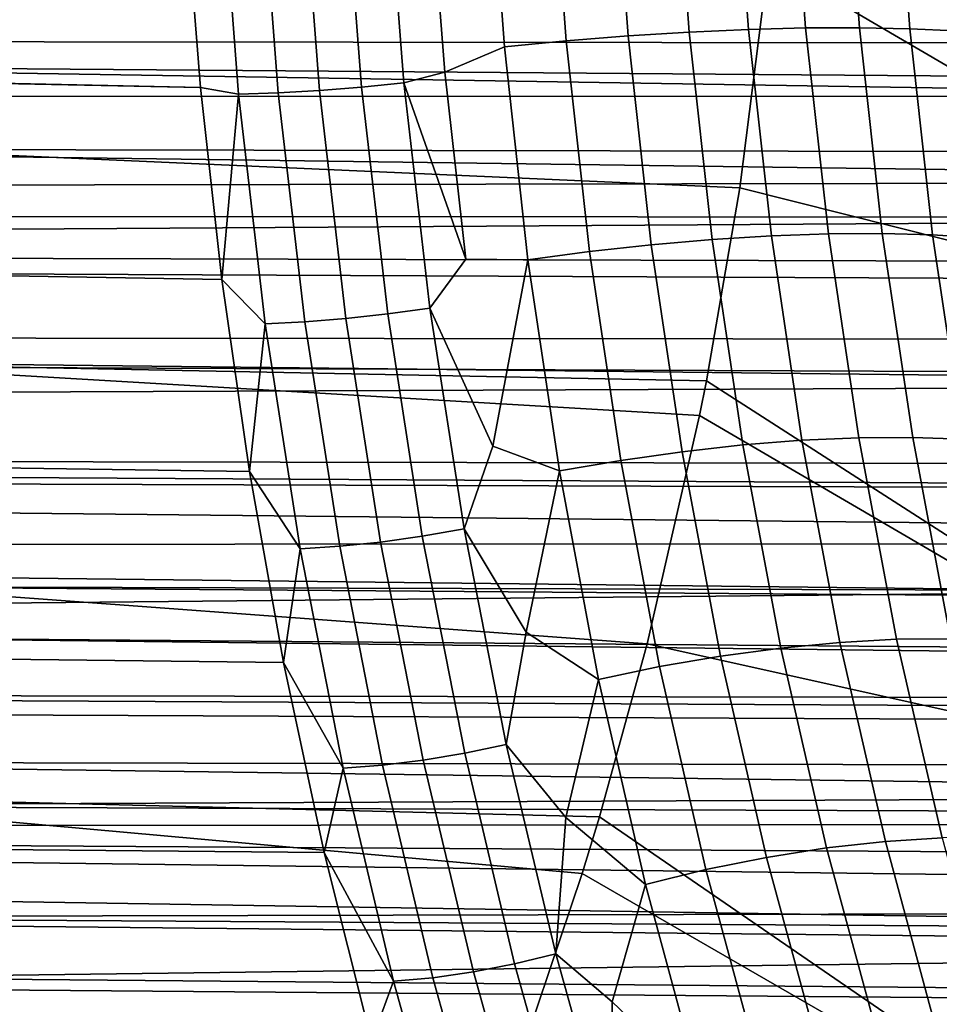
# Model space of a CAD drawing. Header units: metres. Extents: x -240 to 45, y -77 to 27.
# Tile 458 of 656: x -177.05 to -175.7, y -2.19 to -0.75. Entities that reach past the tile are written whole.
import ezdxf

# ---------------------------------------------------------------- set-up
doc = ezdxf.new("R2010")
doc.units = ezdxf.units.M
doc.layers.add('solid_102011X2', color=7, linetype='CONTINUOUS')

msp = doc.modelspace()

# ---------------------------------------------------------------- linework, layer by layer
at = {"layer": 'solid_102011X2'}
for points in [[(-176.092697, -0.461097, 286.357666), (-176.07019, -0.767204, 286.395142), (-176.159637, -0.772792, 286.412415), (-176.182297, -0.464469, 286.374695)], [(-176.005508, -0.458759, 286.330811), (-175.983124, -0.76333, 286.368073), (-176.07019, -0.767204, 286.395142), (-176.092697, -0.461097, 286.357666)], [(-175.921814, -0.457485, 286.294434), (-175.89949, -0.761218, 286.331604), (-175.983124, -0.76333, 286.368073), (-176.005508, -0.458759, 286.330811)], [(-175.842667, -0.457291, 286.248993), (-175.820358, -0.760896, 286.286163), (-175.89949, -0.761218, 286.331604), (-175.921814, -0.457485, 286.294434)], [(-175.769043, -0.458178, 286.195068), (-175.746689, -0.762366, 286.2323), (-175.820358, -0.760896, 286.286163), (-175.842667, -0.457291, 286.248993)], [(-175.701874, -0.460136, 286.133331), (-175.679413, -0.765611, 286.170715), (-175.746689, -0.762366, 286.2323), (-175.769043, -0.458178, 286.195068)], [(-180.162521, -0.468109, 288.436035), (-176.808975, -0.565832, 286.433777), (-176.786652, -0.848307, 286.470917), (-180.141113, -0.776393, 288.471649)], [(-176.364243, -0.474136, 286.378448), (-176.34111, -0.788813, 286.416962), (-176.428284, -0.825892, 286.408356), (-176.450058, -0.550823, 286.372101)], [(-176.273193, -0.468834, 286.381653), (-176.25032, -0.780025, 286.419708), (-176.34111, -0.788813, 286.416962), (-176.364243, -0.474136, 286.378448)], [(-176.182297, -0.464469, 286.374695), (-176.159637, -0.772792, 286.412415), (-176.25032, -0.780025, 286.419708), (-176.273193, -0.468834, 286.381653)], [(-175.380905, -0.501643, 348.434814), (-177.239182, -0.507263, 347.069763), (-177.219223, -1.057219, 347.046539), (-175.361496, -1.045506, 348.411591)], [(-174.920959, -0.861859, 283.483002), (-185.718307, -0.688206, 289.946442), (-185.719284, -0.515639, 289.928314), (-174.897842, -0.687419, 283.444733)], [(-176.756989, -0.517033, 286.40036), (-176.730728, -0.858404, 286.444061), (-176.786652, -0.848307, 286.470917), (-176.808975, -0.565832, 286.433777)], [(-176.730728, -0.858404, 286.444061), (-176.756989, -0.517033, 286.40036), (-176.6987, -0.515754, 286.378693), (-176.672501, -0.856288, 286.422272)], [(-176.672501, -0.856288, 286.422272), (-176.6987, -0.515754, 286.378693), (-176.638199, -0.51364, 286.36438), (-176.612106, -0.852794, 286.407776)], [(-176.612106, -0.852794, 286.407776), (-176.638199, -0.51364, 286.36438), (-176.576431, -0.510726, 286.357666), (-176.550491, -0.847975, 286.400818)], [(-176.550491, -0.847975, 286.400818), (-176.576431, -0.510726, 286.357666), (-176.514343, -0.507056, 286.358643), (-176.488586, -0.841906, 286.401489)], [(-176.488586, -0.841906, 286.401489), (-176.514343, -0.507056, 286.358643), (-176.450058, -0.550823, 286.372101), (-176.428284, -0.825892, 286.408356)], [(-165.69136, -0.793854, 298.813171), (-165.652161, -0.627647, 298.810913), (-177.450653, -0.623609, 305.900604), (-177.469452, -0.781045, 305.891968)], [(-177.268799, -0.623929, 305.974548), (-175.953949, -0.663337, 305.082214), (-175.995819, -0.995703, 305.050751), (-177.306427, -0.937737, 305.946899)], [(-175.953949, -0.663337, 305.082214), (-175.951569, -0.639248, 305.083984), (-174.831848, -0.632346, 306.713501), (-174.925385, -1.265143, 306.644257)], [(-174.925385, -1.265143, 306.644257), (-175.995819, -0.995703, 305.050751), (-175.953949, -0.663337, 305.082214)], [(-174.920959, -0.861859, 283.483002), (-185.717026, -0.861139, 289.969818), (-185.718307, -0.688206, 289.946442)], [(-181.274002, -0.683575, 288.451843), (-181.266418, -0.788543, 288.464478), (-174.328552, -0.842108, 284.305481), (-174.303421, -0.698934, 284.265839)], [(-175.983124, -0.76333, 286.368073), (-175.94957, -1.065977, 286.42392), (-176.036469, -1.071355, 286.451263), (-176.07019, -0.767204, 286.395142)], [(-175.89949, -0.761218, 286.331604), (-175.866028, -1.063046, 286.387299), (-175.94957, -1.065977, 286.42392), (-175.983124, -0.76333, 286.368073)], [(-175.820358, -0.760896, 286.286163), (-175.786896, -1.062598, 286.341827), (-175.866028, -1.063046, 286.387299), (-175.89949, -0.761218, 286.331604)], [(-175.746689, -0.762366, 286.2323), (-175.713165, -1.064639, 286.288086), (-175.786896, -1.062598, 286.341827), (-175.820358, -0.760896, 286.286163)], [(-175.679413, -0.765611, 286.170715), (-175.645752, -1.069144, 286.226715), (-175.713165, -1.064639, 286.288086), (-175.746689, -0.762366, 286.2323)], [(-180.574509, -0.772163, 288.731232), (-176.786652, -0.848307, 286.470917), (-176.755264, -1.130264, 286.523163), (-180.544373, -1.06455, 288.781433)], [(-180.574509, -0.772163, 288.731232), (-180.357819, -0.774278, 288.60144), (-176.786652, -0.848307, 286.470917)], [(-180.357819, -0.774278, 288.60144), (-180.141113, -0.776393, 288.471649), (-176.786652, -0.848307, 286.470917)], [(-176.159637, -0.772792, 286.412415), (-176.125671, -1.079113, 286.468933), (-176.216034, -1.089154, 286.476746), (-176.25032, -0.780025, 286.419708)], [(-176.07019, -0.767204, 286.395142), (-176.036469, -1.071355, 286.451263), (-176.125671, -1.079113, 286.468933), (-176.159637, -0.772792, 286.412415)], [(-181.266418, -0.788543, 288.464478), (-181.257736, -0.89351, 288.478912), (-174.358871, -0.986954, 284.353271), (-174.328552, -0.842108, 284.305481)], [(-165.740219, -0.961028, 298.81604), (-165.69136, -0.793854, 298.813171), (-177.469452, -0.781045, 305.891968), (-177.492569, -0.939138, 305.881317)], [(-176.34111, -0.788813, 286.416962), (-176.306458, -1.101353, 286.474609), (-176.397644, -1.10052, 286.459351), (-176.428284, -0.825892, 286.408356)], [(-176.25032, -0.780025, 286.419708), (-176.216034, -1.089154, 286.476746), (-176.306458, -1.101353, 286.474609), (-176.34111, -0.788813, 286.416962)], [(-176.488586, -0.841906, 286.401489), (-176.428284, -0.825892, 286.408356), (-176.397644, -1.10052, 286.459351)], [(-176.730728, -0.858404, 286.444061), (-176.755264, -1.130264, 286.523163), (-176.786652, -0.848307, 286.470917)], [(-176.57341, -1.187179, 286.472198), (-176.612106, -0.852794, 286.407776), (-176.550491, -0.847975, 286.400818), (-176.511993, -1.18051, 286.464905)], [(-176.511993, -1.18051, 286.464905), (-176.550491, -0.847975, 286.400818), (-176.488586, -0.841906, 286.401489), (-176.450363, -1.172112, 286.465118)], [(-176.450363, -1.172112, 286.465118), (-176.488586, -0.841906, 286.401489), (-176.397644, -1.10052, 286.459351)], [(-174.949814, -1.03864, 283.530701), (-185.715408, -1.034367, 289.998535), (-185.717026, -0.861139, 289.969818), (-174.920959, -0.861859, 283.483002)], [(-176.691772, -1.194942, 286.508911), (-176.755264, -1.130264, 286.523163), (-176.730728, -0.858404, 286.444061)], [(-176.691772, -1.194942, 286.508911), (-176.730728, -0.858404, 286.444061), (-176.672501, -0.856288, 286.422272), (-176.633636, -1.192014, 286.486969)], [(-176.633636, -1.192014, 286.486969), (-176.672501, -0.856288, 286.422272), (-176.612106, -0.852794, 286.407776), (-176.57341, -1.187179, 286.472198)], [(-181.257736, -0.89351, 288.478912), (-181.247955, -0.99838, 288.495178), (-174.358871, -0.986954, 284.353271)], [(-177.306427, -0.937737, 305.946899), (-175.995819, -0.995703, 305.050751), (-176.044891, -1.278897, 305.013733), (-177.35939, -1.252648, 305.907623)], [(-165.799591, -1.130998, 298.819489), (-165.740219, -0.961028, 298.81604), (-177.492569, -0.939138, 305.881317), (-177.520096, -1.0979, 305.868591)], [(-181.247955, -0.99838, 288.495178), (-181.237076, -1.103096, 288.513275), (-174.394836, -1.134148, 284.409821), (-174.358871, -0.986954, 284.353271)], [(-175.082382, -1.897595, 306.52713), (-176.044891, -1.278897, 305.013733), (-175.995819, -0.995703, 305.050751), (-174.925385, -1.265143, 306.644257)], [(-174.984711, -1.218293, 283.58847), (-185.713455, -1.207945, 290.032654), (-185.715408, -1.034367, 289.998535), (-174.949814, -1.03864, 283.530701)], [(-175.361496, -1.045506, 348.411591), (-177.219223, -1.057219, 347.046539), (-177.185257, -1.605546, 347.007019), (-175.328445, -1.587758, 348.37207)], [(-180.544373, -1.06455, 288.781433), (-176.755264, -1.130264, 286.523163), (-176.714661, -1.411445, 286.590729), (-180.504349, -1.35625, 288.848053)], [(-175.94957, -1.065977, 286.42392), (-175.904877, -1.365902, 286.498291), (-175.991577, -1.37274, 286.52597), (-176.036469, -1.071355, 286.451263)], [(-175.866028, -1.063046, 286.387299), (-175.821457, -1.362174, 286.461487), (-175.904877, -1.365902, 286.498291), (-175.94957, -1.065977, 286.42392)], [(-175.786896, -1.062598, 286.341827), (-175.742355, -1.361605, 286.415985), (-175.821457, -1.362174, 286.461487), (-175.866028, -1.063046, 286.387299)], [(-175.713165, -1.064639, 286.288086), (-175.668533, -1.3642, 286.362366), (-175.742355, -1.361605, 286.415985), (-175.786896, -1.062598, 286.341827)], [(-175.645752, -1.069144, 286.226715), (-175.600952, -1.369928, 286.3013), (-175.668533, -1.3642, 286.362366), (-175.713165, -1.064639, 286.288086)], [(-176.125671, -1.079113, 286.468933), (-176.08046, -1.382605, 286.544189), (-176.17041, -1.395373, 286.552704), (-176.216034, -1.089154, 286.476746)], [(-176.036469, -1.071355, 286.451263), (-175.991577, -1.37274, 286.52597), (-176.08046, -1.382605, 286.544189), (-176.125671, -1.079113, 286.468933)], [(-176.216034, -1.089154, 286.476746), (-176.17041, -1.395373, 286.552704), (-176.260345, -1.410884, 286.551361), (-176.306458, -1.101353, 286.474609)], [(-181.237076, -1.103096, 288.513275), (-181.225098, -1.207719, 288.533203), (-174.436905, -1.284363, 284.475952), (-174.394836, -1.134148, 284.409821)], [(-165.871002, -1.306085, 298.823639), (-165.799591, -1.130998, 298.819489), (-177.520096, -1.0979, 305.868591), (-177.552078, -1.257347, 305.853699)], [(-176.450363, -1.172112, 286.465118), (-176.397644, -1.10052, 286.459351), (-176.306458, -1.101353, 286.474609), (-176.358002, -1.374484, 286.52533)], [(-176.306458, -1.101353, 286.474609), (-176.260345, -1.410884, 286.551361), (-176.358002, -1.374484, 286.52533)], [(-176.691772, -1.194942, 286.508911), (-176.714661, -1.411445, 286.590729), (-176.755264, -1.130264, 286.523163)], [(-176.522507, -1.515062, 286.556915), (-176.57341, -1.187179, 286.472198), (-176.511993, -1.18051, 286.464905), (-176.461365, -1.506616, 286.549133)], [(-176.461365, -1.506616, 286.549133), (-176.511993, -1.18051, 286.464905), (-176.450363, -1.172112, 286.465118), (-176.400085, -1.49598, 286.548798)], [(-176.400085, -1.49598, 286.548798), (-176.450363, -1.172112, 286.465118), (-176.358002, -1.374484, 286.52533)], [(-176.640549, -1.524894, 286.594147), (-176.714661, -1.411445, 286.590729), (-176.691772, -1.194942, 286.508911)], [(-176.640549, -1.524894, 286.594147), (-176.691772, -1.194942, 286.508911), (-176.633636, -1.192014, 286.486969), (-176.582535, -1.521186, 286.571991)], [(-176.582535, -1.521186, 286.571991), (-176.633636, -1.192014, 286.486969), (-176.57341, -1.187179, 286.472198), (-176.522507, -1.515062, 286.556915)], [(-175.02597, -1.401135, 283.65686), (-185.711151, -1.381788, 290.072266), (-185.713455, -1.207945, 290.032654), (-174.984711, -1.218293, 283.58847)], [(-181.225098, -1.207719, 288.533203), (-181.212021, -1.312163, 288.554993), (-174.436905, -1.284363, 284.475952)], [(-177.35939, -1.252648, 305.907623), (-176.054947, -1.329418, 305.006134), (-176.131775, -1.664562, 304.947876), (-177.428024, -1.568473, 305.856384)], [(-177.35939, -1.252648, 305.907623), (-176.044891, -1.278897, 305.013733), (-176.054947, -1.329418, 305.006134)], [(-165.954514, -1.484544, 298.828369), (-165.871002, -1.306085, 298.823639), (-177.552078, -1.257347, 305.853699), (-177.588654, -1.417486, 305.836639)], [(-181.212021, -1.312163, 288.554993), (-181.197845, -1.416331, 288.578583), (-174.485886, -1.438384, 284.552765), (-174.436905, -1.284363, 284.475952)], [(-175.082382, -1.897595, 306.52713), (-176.054947, -1.329418, 305.006134), (-176.044891, -1.278897, 305.013733)], [(-175.082382, -1.897595, 306.52713), (-176.131775, -1.664562, 304.947876), (-176.054947, -1.329418, 305.006134)], [(-180.504349, -1.35625, 288.848053), (-176.714661, -1.411445, 286.590729), (-176.664673, -1.691572, 286.67392), (-180.454285, -1.646832, 288.931396)], [(-175.904877, -1.365902, 286.498291), (-175.849121, -1.662264, 286.591095), (-175.935547, -1.67051, 286.619202), (-175.991577, -1.37274, 286.52597)], [(-175.821457, -1.362174, 286.461487), (-175.765854, -1.65777, 286.554016), (-175.849121, -1.662264, 286.591095), (-175.904877, -1.365902, 286.498291)], [(-175.742355, -1.361605, 286.415985), (-175.686768, -1.657084, 286.508484), (-175.765854, -1.65777, 286.554016), (-175.821457, -1.362174, 286.461487)], [(-175.668533, -1.3642, 286.362366), (-175.612854, -1.660213, 286.455048), (-175.686768, -1.657084, 286.508484), (-175.742355, -1.361605, 286.415985)], [(-175.074219, -1.587405, 283.736786), (-185.708466, -1.55598, 290.117432), (-185.711151, -1.381788, 290.072266), (-175.04924, -1.493855, 283.695374)], [(-175.02597, -1.401135, 283.65686), (-175.04924, -1.493855, 283.695374), (-185.711151, -1.381788, 290.072266)], [(-176.400085, -1.49598, 286.548798), (-176.358002, -1.374484, 286.52533), (-176.260345, -1.410884, 286.551361), (-176.309174, -1.647516, 286.606598)], [(-176.08046, -1.382605, 286.544189), (-176.024048, -1.682405, 286.638062), (-176.113525, -1.6978, 286.647369), (-176.17041, -1.395373, 286.552704)], [(-175.991577, -1.37274, 286.52597), (-175.935547, -1.67051, 286.619202), (-176.024048, -1.682405, 286.638062), (-176.08046, -1.382605, 286.544189)], [(-176.17041, -1.395373, 286.552704), (-176.113525, -1.6978, 286.647369), (-176.20285, -1.716504, 286.647064), (-176.260345, -1.410884, 286.551361)], [(-176.640549, -1.524894, 286.594147), (-176.664673, -1.691572, 286.67392), (-176.714661, -1.411445, 286.590729)], [(-176.260345, -1.410884, 286.551361), (-176.20285, -1.716504, 286.647064), (-176.309174, -1.647516, 286.606598)], [(-181.197845, -1.416331, 288.578583), (-181.182571, -1.520226, 288.604004), (-174.513275, -1.517065, 284.595581), (-174.485886, -1.438384, 284.552765)], [(-166.050613, -1.665919, 298.83374), (-165.954514, -1.484544, 298.828369), (-177.588654, -1.417486, 305.836639), (-177.629852, -1.578327, 305.817322)], [(-176.399185, -1.824845, 286.652649), (-176.461365, -1.506616, 286.549133), (-176.400085, -1.49598, 286.548798), (-176.338318, -1.812078, 286.651581)], [(-176.338318, -1.812078, 286.651581), (-176.400085, -1.49598, 286.548798), (-176.309174, -1.647516, 286.606598)], [(-176.519791, -1.842332, 286.676453), (-176.582535, -1.521186, 286.571991), (-176.522507, -1.515062, 286.556915), (-176.459991, -1.834982, 286.66095)], [(-176.459991, -1.834982, 286.66095), (-176.522507, -1.515062, 286.556915), (-176.461365, -1.506616, 286.549133), (-176.399185, -1.824845, 286.652649)], [(-181.182571, -1.520226, 288.604004), (-174.542633, -1.596947, 284.641541), (-174.513275, -1.517065, 284.595581)], [(-181.182571, -1.520226, 288.604004), (-181.166199, -1.623893, 288.631256), (-174.574036, -1.678008, 284.690704), (-174.542633, -1.596947, 284.641541)], [(-176.577652, -1.846782, 286.698822), (-176.664673, -1.691572, 286.67392), (-176.640549, -1.524894, 286.594147)], [(-176.577652, -1.846782, 286.698822), (-176.640549, -1.524894, 286.594147), (-176.582535, -1.521186, 286.571991), (-176.519791, -1.842332, 286.676453)], [(-175.130081, -1.777557, 283.829193), (-185.705338, -1.730409, 290.168213), (-185.708466, -1.55598, 290.117432), (-175.101181, -1.681997, 283.781372)], [(-175.074219, -1.587405, 283.736786), (-175.101181, -1.681997, 283.781372), (-185.708466, -1.55598, 290.117432)], [(-177.428024, -1.568473, 305.856384), (-176.131775, -1.664562, 304.947876), (-176.201721, -1.918222, 304.894562), (-177.512802, -1.885239, 305.792816)], [(-166.103561, -1.757549, 298.83667), (-166.050613, -1.665919, 298.83374), (-177.629852, -1.578327, 305.817322), (-177.67572, -1.739888, 305.795624)], [(-175.328445, -1.587758, 348.37207), (-177.185257, -1.605546, 347.007019), (-177.137329, -2.151399, 346.951233), (-175.281799, -2.127563, 348.316284)], [(-181.166199, -1.623893, 288.631256), (-181.148682, -1.727373, 288.6604), (-174.607788, -1.760383, 284.743408), (-174.574036, -1.678008, 284.690704)], [(-180.454285, -1.646832, 288.931396), (-176.664673, -1.691572, 286.67392), (-176.605103, -1.970279, 286.773071), (-180.393967, -1.935892, 289.031769)], [(-176.338318, -1.812078, 286.651581), (-176.309174, -1.647516, 286.606598), (-176.20285, -1.716504, 286.647064), (-176.250961, -1.919278, 286.703461)], [(-175.765854, -1.65777, 286.554016), (-175.69928, -1.948981, 286.664825), (-175.782379, -1.954209, 286.702148), (-175.849121, -1.662264, 286.591095)], [(-175.686768, -1.657084, 286.508484), (-175.620209, -1.948183, 286.619232), (-175.69928, -1.948981, 286.664825), (-175.765854, -1.65777, 286.554016)], [(-176.131775, -1.664562, 304.947876), (-175.082382, -1.897595, 306.52713), (-175.3116, -2.529754, 306.349182), (-176.201721, -1.918222, 304.894562)], [(-175.935547, -1.67051, 286.619202), (-175.8685, -1.9638, 286.730804), (-175.956558, -1.977636, 286.750366), (-176.024048, -1.682405, 286.638062)], [(-175.849121, -1.662264, 286.591095), (-175.782379, -1.954209, 286.702148), (-175.8685, -1.9638, 286.730804), (-175.935547, -1.67051, 286.619202)], [(-176.024048, -1.682405, 286.638062), (-175.956558, -1.977636, 286.750366), (-176.045456, -1.995543, 286.760651), (-176.113525, -1.6978, 286.647369)], [(-176.577652, -1.846782, 286.698822), (-176.605103, -1.970279, 286.773071), (-176.664673, -1.691572, 286.67392)], [(-176.113525, -1.6978, 286.647369), (-176.045456, -1.995543, 286.760651), (-176.134094, -2.017299, 286.761505), (-176.20285, -1.716504, 286.647064)], [(-176.20285, -1.716504, 286.647064), (-176.134094, -2.017299, 286.761505), (-176.250961, -1.919278, 286.703461)], [(-175.194244, -1.972208, 283.935272), (-185.701721, -1.905153, 290.224701), (-185.705338, -1.730409, 290.168213), (-175.160995, -1.874181, 283.880341)], [(-175.130081, -1.777557, 283.829193), (-175.160995, -1.874181, 283.880341), (-185.705338, -1.730409, 290.168213)], [(-181.148682, -1.727373, 288.6604), (-181.130051, -1.830686, 288.691406), (-174.643738, -1.844035, 284.799683), (-174.607788, -1.760383, 284.743408)], [(-166.160034, -1.850067, 298.839783), (-166.103561, -1.757549, 298.83667), (-177.67572, -1.739888, 305.795624), (-177.72644, -1.902132, 305.771515)], [(-176.326065, -2.133845, 286.774323), (-176.399185, -1.824845, 286.652649), (-176.338318, -1.812078, 286.651581), (-176.265686, -2.11907, 286.772491)], [(-176.265686, -2.11907, 286.772491), (-176.338318, -1.812078, 286.651581), (-176.250961, -1.919278, 286.703461)], [(-181.130051, -1.830686, 288.691406), (-181.110275, -1.933806, 288.724304), (-174.682053, -1.928908, 284.85968), (-174.643738, -1.844035, 284.799683)], [(-176.386505, -2.145577, 286.783264), (-176.459991, -1.834982, 286.66095), (-176.399185, -1.824845, 286.652649), (-176.326065, -2.133845, 286.774323)], [(-176.503723, -2.159234, 286.821869), (-176.605103, -1.970279, 286.773071), (-176.577652, -1.846782, 286.698822)], [(-176.503723, -2.159234, 286.821869), (-176.577652, -1.846782, 286.698822), (-176.519791, -1.842332, 286.676453), (-176.446014, -2.154083, 286.799194)], [(-176.446014, -2.154083, 286.799194), (-176.519791, -1.842332, 286.676453), (-176.459991, -1.834982, 286.66095), (-176.386505, -2.145577, 286.783264)], [(-166.220612, -1.943933, 298.843231), (-166.160034, -1.850067, 298.839783), (-177.72644, -1.902132, 305.771515)], [(-177.512802, -1.885239, 305.792816), (-176.226822, -2.001087, 304.875366), (-176.340881, -2.33958, 304.787659), (-177.614456, -2.203344, 305.716309)], [(-177.512802, -1.885239, 305.792816), (-176.201721, -1.918222, 304.894562), (-176.226822, -2.001087, 304.875366)], [(-175.267502, -2.172211, 284.056549), (-185.697601, -2.080084, 290.287018), (-185.701721, -1.905153, 290.224701), (-175.229675, -2.071548, 283.993927)], [(-175.194244, -1.972208, 283.935272), (-175.229675, -2.071548, 283.993927), (-185.701721, -1.905153, 290.224701)], [(-166.28511, -2.038999, 298.846802), (-166.220612, -1.943933, 298.843231), (-177.72644, -1.902132, 305.771515), (-177.782211, -2.065065, 305.744965)], [(-176.265686, -2.11907, 286.772491), (-176.250961, -1.919278, 286.703461), (-176.134094, -2.017299, 286.761505), (-176.183136, -2.189327, 286.816345)], [(-176.226822, -2.001087, 304.875366), (-176.201721, -1.918222, 304.894562), (-175.3116, -2.529754, 306.349182)], [(-181.110275, -1.933806, 288.724304), (-174.723038, -2.014968, 284.923615), (-174.682053, -1.928908, 284.85968)], [(-181.110275, -1.933806, 288.724304), (-181.089355, -2.036696, 288.759125), (-174.766434, -2.102167, 284.991516), (-174.723038, -2.014968, 284.923615)], [(-180.393967, -1.935892, 289.031769), (-176.605103, -1.970279, 286.773071), (-176.535721, -2.247116, 286.88855), (-180.323166, -2.222939, 289.149597)], [(-175.69928, -1.948981, 286.664825), (-175.621857, -2.234909, 286.79364), (-175.704773, -2.240833, 286.831299), (-175.782379, -1.954209, 286.702148)], [(-175.782379, -1.954209, 286.702148), (-175.704773, -2.240833, 286.831299), (-175.790558, -2.251702, 286.860535), (-175.8685, -1.9638, 286.730804)], [(-176.503723, -2.159234, 286.821869), (-176.535721, -2.247116, 286.88855), (-176.605103, -1.970279, 286.773071)], [(-175.956558, -1.977636, 286.750366), (-175.878113, -2.267381, 286.880951), (-175.96637, -2.287674, 286.892303), (-176.045456, -1.995543, 286.760651)], [(-175.8685, -1.9638, 286.730804), (-175.790558, -2.251702, 286.860535), (-175.878113, -2.267381, 286.880951), (-175.956558, -1.977636, 286.750366)], [(-176.340881, -2.33958, 304.787659), (-176.226822, -2.001087, 304.875366), (-175.3116, -2.529754, 306.349182)], [(-176.045456, -1.995543, 286.760651), (-175.96637, -2.287674, 286.892303), (-176.054214, -2.312328, 286.89444), (-176.134094, -2.017299, 286.761505)], [(-176.134094, -2.017299, 286.761505), (-176.054214, -2.312328, 286.89444), (-176.183136, -2.189327, 286.816345)], [(-181.089355, -2.036696, 288.759125), (-181.067276, -2.139363, 288.795898), (-174.812622, -2.190511, 285.063629), (-174.766434, -2.102167, 284.991516)], [(-166.353851, -2.1353, 298.850616), (-166.28511, -2.038999, 298.846802), (-177.782211, -2.065065, 305.744965)], [(-166.42717, -2.232945, 298.854736), (-166.353851, -2.1353, 298.850616), (-177.782211, -2.065065, 305.744965), (-177.843002, -2.228545, 305.715912)], [(-175.307938, -2.274272, 284.123413), (-185.692917, -2.255241, 290.355225), (-185.697601, -2.080084, 290.287018), (-175.267502, -2.172211, 284.056549)], [(-176.242706, -2.432581, 286.913055), (-176.326065, -2.133845, 286.774323), (-176.265686, -2.11907, 286.772491), (-176.182846, -2.415925, 286.910339)], [(-176.182846, -2.415925, 286.910339), (-176.265686, -2.11907, 286.772491), (-176.183136, -2.189327, 286.816345)], [(-175.281799, -2.127563, 348.316284), (-177.137329, -2.151399, 346.951233), (-177.075516, -2.693938, 346.879303), (-175.221649, -2.664092, 348.244324)], [(-176.302719, -2.445806, 286.922699), (-176.386505, -2.145577, 286.783264), (-176.326065, -2.133845, 286.774323), (-176.242706, -2.432581, 286.913055)], [(-181.067276, -2.139363, 288.795898), (-181.044022, -2.241829, 288.834564), (-174.861771, -2.279969, 285.140228), (-174.812622, -2.190511, 285.063629)], [(-176.361938, -2.455396, 286.939148), (-176.446014, -2.154083, 286.799194), (-176.386505, -2.145577, 286.783264), (-176.302719, -2.445806, 286.922699)], [(-176.419449, -2.461202, 286.962097), (-176.535721, -2.247116, 286.88855), (-176.503723, -2.159234, 286.821869)], [(-176.419449, -2.461202, 286.962097), (-176.503723, -2.159234, 286.821869), (-176.446014, -2.154083, 286.799194), (-176.361938, -2.455396, 286.939148)], [(-176.182846, -2.415925, 286.910339), (-176.183136, -2.189327, 286.816345), (-176.054214, -2.312328, 286.89444), (-176.105453, -2.457164, 286.945648)]]:
    msp.add_3dface(points, dxfattribs=at)

doc.saveas('drawing.dxf')
